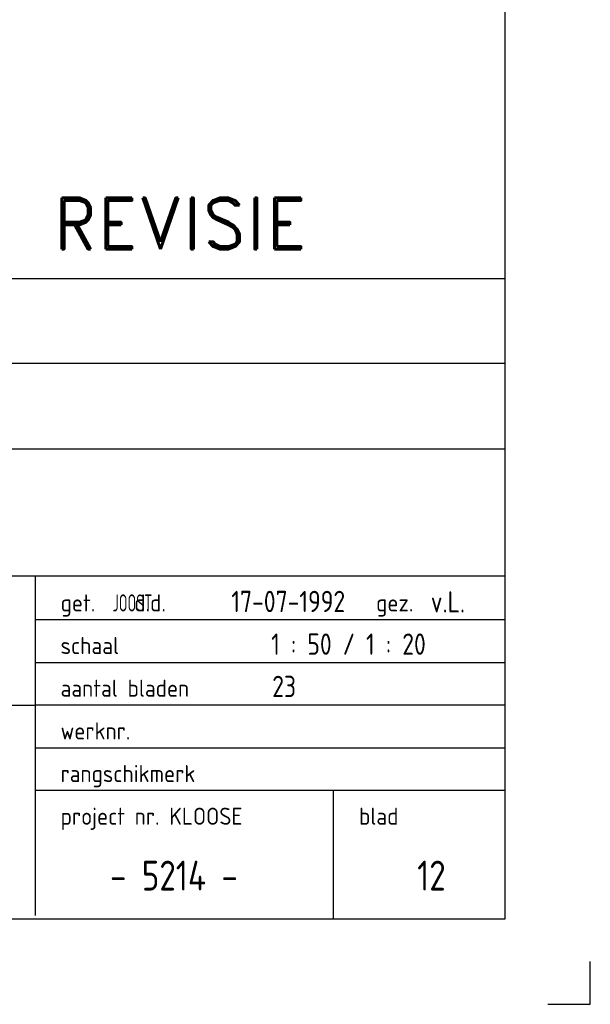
# Model space of a CAD drawing. Extents: x -156717 to 425753, y -51191 to 363295.
# Tile 402 of 502: x 235418 to 238763, y 98107 to 103876. Entities that reach past the tile are written whole.
import ezdxf
from ezdxf.enums import TextEntityAlignment as Align

# ---------------------------------------------------------------- set-up
doc = ezdxf.new("R2010")
doc.units = 0
doc.header["$LTSCALE"] = 50
doc.layers.add('57---0--VENTINST', color=4, linetype='CONTINUOUS')
doc.layers.add('KADER', color=7, linetype='CONTINUOUS')
doc.styles.add('ISO18', font='ISO', dxfattribs={"width": 0.9, "height": 1.8})
doc.styles.add('ISO25', font='ISO', dxfattribs={"width": 0.9})
doc.styles.add('ISO35', font='ISO', dxfattribs={"width": 0.9})
doc.styles.add('ROMAND', font='romand', dxfattribs={"height": 300})
doc.styles.add('VU', font='iso', dxfattribs={"height": 0.2})

# ---------------------------------------------------------------- blocks, each defined once
blk = doc.blocks.new('KADERA0')
at = {"layer": 'KADER', "color": 4}
for p, q in [((1179, 10), (1179, 831)), ((25, 10), (1179, 10))]:
    blk.add_line(p, q, dxfattribs=at)
at = {"layer": 'KADER', "color": 1}
for p, q in [((1189, 0), (1189, 5)), ((1184, 0), (1189, 0))]:
    blk.add_line(p, q, dxfattribs=at)

msp = doc.modelspace()

# ---------------------------------------------------------------- linework, layer by layer
at = {"layer": 'KADER', "color": 4}
for p, q in [((230011.49046, 102358.85565), (238257.46953, 102358.85565)), ((230011.49046, 101863.15674), (238257.46953, 101863.15674)), ((230011.49046, 101362.33096), (238257.46953, 101362.33096)), ((230024.32389, 100618.03067), (238257.46953, 100618.03067)), ((235510.61303, 98627.3428), (235510.61303, 100618.03067)), ((230011.49046, 99859.85361), (235510.61303, 99859.85361))]:
    msp.add_line(p, q, dxfattribs=at)
at = {"layer": 'KADER', "color": 1}
for p, q in [((238257.46953, 100358.85565), (235507.46953, 100358.85565)), ((235507.46953, 100108.85565), (238257.46953, 100108.85565)), ((238257.46953, 99858.85565), (235507.46953, 99858.85565)), ((235507.46953, 99608.85565), (238257.46953, 99608.85565)), ((238257.46953, 99358.85565), (235507.46953, 99358.85565)), ((237257.46953, 98608.85565), (237257.46953, 99358.85565))]:
    msp.add_line(p, q, dxfattribs=at)

# ---------------------------------------------------------------- block references
at = {"layer": 'KADER', "color": 2, "linetype": 'Continuous', "xscale": 50, "yscale": 50, "zscale": 50}
msp.add_blockref('KADERA0', (179313.41509, 98106.94626), dxfattribs=at)

# ---------------------------------------------------------------- texts
at = {"layer": '57---0--VENTINST', "linetype": 'Continuous', "style": 'ROMAND'}
msp.add_text('REVISIE', height=300, dxfattribs=at).set_placement((235613.41509, 102531.94626))
at = {"layer": 'KADER', "color": 1, "style": 'VU'}
for s, p in [('get.    d.d. ', (235657.46953, 100408.85565)), ('gez. ', (237507.46953, 100408.85565)), ('schaal', (235657.46953, 100158.85565)), ('aantal bladen', (235657.46953, 99908.85565)), ('werknr.', (235657.46953, 99658.85565)), ('rangschikmerk', (235657.46953, 99408.85565)), ('project nr. KLOOSE', (235657.46953, 99158.85565)), ('blad', (237407.46953, 99158.85565))]:
    msp.add_text(s, height=100, dxfattribs=at).set_placement(p)
at = {"layer": 'KADER', "color": 2, "linetype": 'Continuous', "style": 'ISO18', "width": 0.606313}
msp.add_text('JOOST', height=100, dxfattribs=at).set_placement((235962.63664, 100408.56615), (236195.05652, 100408.56615), align=Align.FIT)
at = {"layer": 'KADER', "color": 2, "linetype": 'Continuous', "style": 'ISO25', "width": 0.9}
for s, p in [('17-07-1992', (236658.86747, 100404.82506)), ('v.L.', (237827.95517, 100402.66526)), ('1 : 50 / 1 : 20', (236892.31616, 100154.82813)), ('23', (236898.27565, 99906.991))]:
    msp.add_text(s, height=125, dxfattribs=at).set_placement(p)
at = {"layer": 'KADER', "color": 3, "linetype": 'Continuous', "style": 'ISO35', "width": 0.9}
for s, p in [('- 5214 -', (235947.27009, 98773.47969)), ('12', (237748.32222, 98773.47969))]:
    msp.add_text(s, height=175, dxfattribs=at).set_placement(p)

doc.saveas('drawing.dxf')
